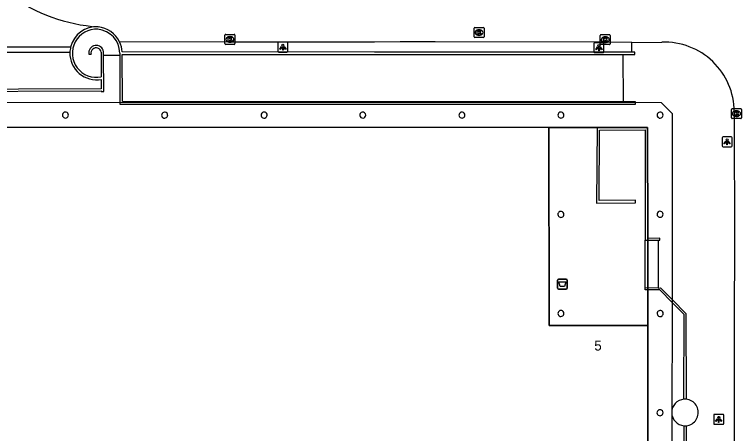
# Model space of a CAD drawing. Extents: x 161477 to 163040, y 383680 to 384868.
# Drawn here: x 162042.1 to 162114.9, y 384413.9 to 384455.8 of the extents above; entities that cross this region are included whole.
import ezdxf

# ---------------------------------------------------------------- set-up
doc = ezdxf.new("R2010")
doc.units = 0
for name, color, linetype in [('IMGEO_Afvalbak', 7, 'Continuous'), ('IMGEO_Dek', 7, 'Continuous'), ('IMGEO_Kolk', 7, 'Continuous'), ('IMGEO_Lichtpunt', 7, 'Continuous'), ('IMGEO_Muur', 7, 'Continuous'), ('IMGEO_Pand', 7, 'Continuous'), ('IMGEO_Pand_nummerreeks', 7, 'Continuous'), ('IMGEO_Pand_overbouw', 7, 'Continuous'), ('IMGEO_Pijler', 7, 'Continuous'), ('IMGEO_Rijbaan_lokaal_gesloten', 7, 'Continuous'), ('IMGEO_Rijbaan_lokaal_open', 7, 'Continuous'), ('IMGEO_Voetpad_gesloten', 7, 'Continuous'), ('IMGEO_Voetpad_open', 7, 'Continuous')]:
    doc.layers.add(name, color=color, linetype=linetype)

msp = doc.modelspace()

# ---------------------------------------------------------------- linework, layer by layer
at = {"layer": 'IMGEO_Afvalbak'}
for p, q in [((162096.505, 384428.42), (162096.505, 384429.22)), ((162096.505, 384429.22), (162096.505, 384428.42)), ((162096.605, 384429.32), (162097.395, 384429.32)), ((162097.395, 384429.32), (162096.605, 384429.32)), ((162097.495, 384429.22), (162097.495, 384428.42)), ((162097.495, 384428.42), (162097.495, 384429.22)), ((162097.395, 384428.32), (162096.605, 384428.32)), ((162096.605, 384428.32), (162097.395, 384428.32))]:
    msp.add_line(p, q, dxfattribs=at)
msp.add_lwpolyline([(162096.648, 384429.034), (162097.352, 384429.034), (162097.203, 384428.564), (162096.797, 384428.564), (162096.648, 384429.034)], dxfattribs=at)
for centre, start, end in [((162096.605, 384429.22), 90, 180), ((162096.605, 384429.22), 90, 180), ((162097.395, 384429.22), 0, 90), ((162097.395, 384429.22), 360, 90), ((162096.605, 384428.42), 180, 270), ((162096.605, 384428.42), 180, 270), ((162097.395, 384428.42), 270, 0), ((162097.395, 384428.42), 270, 0)]:
    msp.add_arc(centre, 0.1, start, end, dxfattribs=at)
at = {"layer": 'IMGEO_Dek'}
for points in [[(162016.214, 384442.257), (162015.054, 384442.255), (162015.016, 384443.265), (161993.643, 384443.253), (161993.64, 384438.307), (162016.268, 384438.277), (162016.246, 384396.013), (162017.388, 384394.875), (162106.902, 384394.881), (162107.988, 384395.951), (162108.014, 384445.858), (162106.924, 384446.971), (162017.382, 384446.986), (162016.244, 384445.862)], [(162105.571, 384424.666), (162105.581, 384397.327), (162036.109, 384397.35), (162028.657, 384397.34), (162018.726, 384397.348), (162018.715, 384444.502), (162028.652, 384444.512), (162036.096, 384444.512), (162095.634, 384444.493), (162100.47, 384444.483), (162105.539, 384444.489), (162105.549, 384433.398)]]:
    msp.add_lwpolyline(points, close=True, dxfattribs=at)
at = {"layer": 'IMGEO_Kolk'}
for p, q in [((162088.155, 384453.572), (162088.155, 384454.424)), ((162088.23, 384454.498), (162089.082, 384454.498)), ((162088.643, 384454.278), (162088.668, 384454.278)), ((162089.156, 384454.424), (162089.156, 384453.572)), ((162063.215, 384452.885), (162063.215, 384453.737)), ((162063.29, 384453.811), (162064.142, 384453.811)), ((162063.703, 384453.591), (162063.728, 384453.591)), ((162064.216, 384453.737), (162064.216, 384452.885)), ((162089.082, 384453.498), (162088.23, 384453.498)), ((162088.666, 384453.718), (162088.641, 384453.718)), ((162100.79, 384452.86), (162100.79, 384453.712)), ((162100.865, 384453.786), (162101.717, 384453.786)), ((162101.278, 384453.566), (162101.303, 384453.566)), ((162101.791, 384453.712), (162101.791, 384452.86)), ((162064.142, 384452.811), (162063.29, 384452.811)), ((162063.726, 384453.031), (162063.701, 384453.031)), ((162101.717, 384452.786), (162100.865, 384452.786)), ((162101.301, 384453.006), (162101.276, 384453.006)), ((162113.933, 384445.455), (162113.933, 384446.307)), ((162114.008, 384446.381), (162114.86, 384446.381)), ((162114.421, 384446.161), (162114.446, 384446.161)), ((162114.934, 384446.307), (162114.934, 384445.455)), ((162114.86, 384445.381), (162114.008, 384445.381)), ((162114.444, 384445.601), (162114.419, 384445.601))]:
    msp.add_line(p, q, dxfattribs=at)
for points in [[(162088.155, 384453.572), (162088.155, 384454.424)], [(162088.23, 384454.498), (162089.082, 384454.498)], [(162088.476, 384454.198), (162088.599, 384454.198), (162088.599, 384454.047), (162088.729, 384454.198), (162088.893, 384454.198), (162088.747, 384454.047), (162088.9, 384453.798), (162088.748, 384453.798), (162088.663, 384453.962), (162088.599, 384453.895), (162088.599, 384453.798), (162088.476, 384453.798), (162088.476, 384454.198)], [(162089.156, 384454.424), (162089.156, 384453.572)], [(162063.215, 384452.885), (162063.215, 384453.737)], [(162063.29, 384453.811), (162064.142, 384453.811)], [(162063.536, 384453.511), (162063.659, 384453.511), (162063.659, 384453.36), (162063.789, 384453.511), (162063.953, 384453.511), (162063.807, 384453.36), (162063.96, 384453.111), (162063.808, 384453.111), (162063.723, 384453.275), (162063.659, 384453.208), (162063.659, 384453.111), (162063.536, 384453.111), (162063.536, 384453.511)], [(162064.216, 384453.737), (162064.216, 384452.885)], [(162089.082, 384453.498), (162088.23, 384453.498)], [(162100.79, 384452.86), (162100.79, 384453.712)], [(162100.865, 384453.786), (162101.717, 384453.786)], [(162101.111, 384453.486), (162101.234, 384453.486), (162101.234, 384453.335), (162101.364, 384453.486), (162101.528, 384453.486), (162101.382, 384453.335), (162101.535, 384453.086), (162101.383, 384453.086), (162101.298, 384453.25), (162101.234, 384453.183), (162101.234, 384453.086), (162101.111, 384453.086), (162101.111, 384453.486)], [(162101.791, 384453.712), (162101.791, 384452.86)], [(162064.142, 384452.811), (162063.29, 384452.811)], [(162101.717, 384452.786), (162100.865, 384452.786)], [(162113.933, 384445.455), (162113.933, 384446.307)], [(162114.008, 384446.381), (162114.86, 384446.381)], [(162114.254, 384446.081), (162114.377, 384446.081), (162114.377, 384445.93), (162114.507, 384446.081), (162114.671, 384446.081), (162114.525, 384445.93), (162114.678, 384445.681), (162114.526, 384445.681), (162114.441, 384445.845), (162114.377, 384445.778), (162114.377, 384445.681), (162114.254, 384445.681), (162114.254, 384446.081)], [(162114.934, 384446.307), (162114.934, 384445.455)], [(162114.86, 384445.381), (162114.008, 384445.381)]]:
    msp.add_lwpolyline(points, dxfattribs=at)
for centre, start, end in [((162088.232, 384454.422), 91.55205, 178.44795), ((162088.232, 384454.422), 91.55205, 178.44795), ((162089.08, 384454.422), 1.55205, 88.44795), ((162089.08, 384454.422), 1.55205, 88.44795), ((162063.292, 384453.735), 91.55205, 178.44795), ((162063.292, 384453.735), 91.55205, 178.44795), ((162064.14, 384453.735), 1.55205, 88.44795), ((162064.14, 384453.735), 1.55205, 88.44795), ((162088.232, 384453.574), 181.55205, 268.44795), ((162088.232, 384453.574), 181.55205, 268.44795), ((162089.08, 384453.574), 271.55205, 358.44795), ((162089.08, 384453.574), 271.55205, 358.44795), ((162100.867, 384453.71), 91.55205, 178.44795), ((162100.867, 384453.71), 91.55205, 178.44795), ((162101.715, 384453.71), 1.55205, 88.44795), ((162101.715, 384453.71), 1.55205, 88.44795), ((162063.292, 384452.887), 181.55205, 268.44795), ((162063.292, 384452.887), 181.55205, 268.44795), ((162064.14, 384452.887), 271.55205, 358.44795), ((162064.14, 384452.887), 271.55205, 358.44795), ((162100.867, 384452.862), 181.55205, 268.44795), ((162100.867, 384452.862), 181.55205, 268.44795), ((162101.715, 384452.862), 271.55205, 358.44795), ((162101.715, 384452.862), 271.55205, 358.44795), ((162114.01, 384446.305), 91.55205, 178.44795), ((162114.01, 384446.305), 91.55205, 178.44795), ((162114.858, 384446.305), 1.55205, 88.44795), ((162114.858, 384446.305), 1.55205, 88.44795), ((162114.01, 384445.457), 181.55205, 268.44795), ((162114.01, 384445.457), 181.55205, 268.44795), ((162114.858, 384445.457), 271.55205, 358.44795), ((162114.858, 384445.457), 271.55205, 358.44795)]:
    msp.add_arc(centre, 0.0765, start, end, dxfattribs=at)
for centre, major_axis, ratio, start_param, end_param in [((162088.642, 384453.998), (-0.387, 0.002), 0.722429, 4.712389, 7.853982), ((162088.667, 384453.998), (-0.39, 0.002), 0.717154, 1.570796, 4.712389), ((162063.702, 384453.311), (-0.387, 0.002), 0.722429, 4.712389, 7.853982), ((162063.727, 384453.311), (-0.39, 0.002), 0.717154, 1.570796, 4.712389), ((162101.277, 384453.286), (-0.387, 0.002), 0.722429, 4.712389, 7.853982), ((162101.302, 384453.286), (-0.39, 0.002), 0.717154, 1.570796, 4.712389), ((162114.42, 384445.881), (-0.387, 0.002), 0.722429, 4.712389, 7.853982), ((162114.445, 384445.881), (-0.39, 0.002), 0.717154, 1.570796, 4.712389)]:
    msp.add_ellipse(centre, major_axis=major_axis, ratio=ratio, start_param=start_param, end_param=end_param, dxfattribs=at)
at = {"layer": 'IMGEO_Lichtpunt'}
for p, q in [((162068.519, 384452.929), (162068.519, 384452.122)), ((162068.519, 384452.929), (162068.519, 384452.122)), ((162069.421, 384453.024), (162068.613, 384453.024)), ((162069.421, 384453.024), (162068.613, 384453.024)), ((162069.515, 384452.122), (162069.515, 384452.929)), ((162069.515, 384452.122), (162069.515, 384452.929)), ((162100.16, 384452.888), (162100.16, 384452.081)), ((162100.16, 384452.888), (162100.16, 384452.081)), ((162101.062, 384452.983), (162100.254, 384452.983)), ((162101.062, 384452.983), (162100.254, 384452.983)), ((162101.156, 384452.081), (162101.156, 384452.888)), ((162101.156, 384452.081), (162101.156, 384452.888)), ((162068.613, 384452.028), (162069.421, 384452.028)), ((162068.613, 384452.028), (162069.421, 384452.028)), ((162100.254, 384451.987), (162101.062, 384451.987)), ((162100.254, 384451.987), (162101.062, 384451.987)), ((162112.993, 384443.472), (162112.993, 384442.665)), ((162112.993, 384443.472), (162112.993, 384442.665)), ((162113.895, 384443.567), (162113.087, 384443.567)), ((162113.895, 384443.567), (162113.087, 384443.567)), ((162113.989, 384442.665), (162113.989, 384443.472)), ((162113.989, 384442.665), (162113.989, 384443.472)), ((162113.087, 384442.571), (162113.895, 384442.571)), ((162113.087, 384442.571), (162113.895, 384442.571)), ((162112.157, 384415.683), (162112.157, 384414.876)), ((162112.157, 384415.683), (162112.157, 384414.876)), ((162113.059, 384415.778), (162112.251, 384415.778)), ((162113.059, 384415.778), (162112.251, 384415.778)), ((162113.153, 384414.876), (162113.153, 384415.683)), ((162113.153, 384414.876), (162113.153, 384415.683)), ((162112.251, 384414.782), (162113.059, 384414.782)), ((162112.251, 384414.782), (162113.059, 384414.782))]:
    msp.add_line(p, q, dxfattribs=at)
for points in [[(162068.893, 384452.593), (162068.932, 384452.565), (162068.744, 384452.303), (162068.706, 384452.33), (162068.893, 384452.593)], [(162068.995, 384452.545), (162069.042, 384452.545), (162069.042, 384452.223), (162068.995, 384452.223), (162068.995, 384452.545)], [(162069.105, 384452.565), (162069.143, 384452.592), (162069.33, 384452.33), (162069.291, 384452.302), (162069.105, 384452.565)], [(162100.534, 384452.552), (162100.573, 384452.524), (162100.385, 384452.262), (162100.347, 384452.289), (162100.534, 384452.552)], [(162100.636, 384452.504), (162100.683, 384452.504), (162100.683, 384452.182), (162100.636, 384452.182), (162100.636, 384452.504)], [(162100.746, 384452.524), (162100.784, 384452.551), (162100.971, 384452.289), (162100.932, 384452.261), (162100.746, 384452.524)], [(162113.367, 384443.136), (162113.406, 384443.108), (162113.218, 384442.846), (162113.18, 384442.873), (162113.367, 384443.136)], [(162113.469, 384443.088), (162113.516, 384443.088), (162113.516, 384442.766), (162113.469, 384442.766), (162113.469, 384443.088)], [(162113.579, 384443.108), (162113.617, 384443.135), (162113.804, 384442.873), (162113.765, 384442.845), (162113.579, 384443.108)], [(162112.531, 384415.347), (162112.57, 384415.319), (162112.382, 384415.057), (162112.344, 384415.084), (162112.531, 384415.347)], [(162112.633, 384415.299), (162112.68, 384415.299), (162112.68, 384414.977), (162112.633, 384414.977), (162112.633, 384415.299)], [(162112.743, 384415.319), (162112.781, 384415.346), (162112.968, 384415.084), (162112.929, 384415.056), (162112.743, 384415.319)]]:
    msp.add_lwpolyline(points, dxfattribs=at)
for centre in [(162069.018, 384452.727), (162100.659, 384452.686), (162113.492, 384443.27), (162112.656, 384415.481)]:
    msp.add_circle(centre, 0.0994, dxfattribs=at)
for centre, start, end in [((162068.613, 384452.929), 90, 180), ((162068.613, 384452.929), 90, 180), ((162069.421, 384452.929), 0, 90), ((162069.421, 384452.929), 0, 90), ((162100.254, 384452.888), 90, 180), ((162100.254, 384452.888), 90, 180), ((162101.062, 384452.888), 0, 90), ((162101.062, 384452.888), 0, 90), ((162068.613, 384452.122), 180, 270), ((162068.613, 384452.122), 180, 270), ((162069.421, 384452.122), 270, 0), ((162069.421, 384452.122), 270, 360), ((162100.254, 384452.081), 180, 270), ((162100.254, 384452.081), 180, 270), ((162101.062, 384452.081), 270, 0), ((162101.062, 384452.081), 270, 360), ((162113.087, 384443.472), 90, 180), ((162113.087, 384443.472), 90, 180), ((162113.895, 384443.472), 0, 90), ((162113.895, 384443.472), 0, 90), ((162113.087, 384442.665), 180, 270), ((162113.087, 384442.665), 180, 270), ((162113.895, 384442.665), 270, 0), ((162113.895, 384442.665), 270, 360), ((162112.251, 384415.683), 90, 180), ((162112.251, 384415.683), 90, 180), ((162113.059, 384415.683), 0, 90), ((162113.059, 384415.683), 0, 90), ((162112.251, 384414.876), 180, 270), ((162112.251, 384414.876), 180, 270), ((162113.059, 384414.876), 270, 0), ((162113.059, 384414.876), 270, 360)]:
    msp.add_arc(centre, 0.0946, start, end, dxfattribs=at)
at = {"layer": 'IMGEO_Muur'}
for points in [[(162031.35, 384448.075), (162031.49, 384447.942), (162032.91, 384449.328), (162034.118, 384448.09), (162050.824, 384448.153), (162050.827, 384448.091), (162051.071, 384448.09), (162051.068, 384451.721)], [(162049.577, 384451.844), (162049.813, 384451.842)], [(162050.816, 384452.029), (162050.836, 384449.563)], [(162051.068, 384451.721), (162051.068, 384452.083)], [(162052.683, 384451.945), (162052.684, 384451.722)], [(162052.684, 384451.722), (162052.696, 384446.967), (162052.696, 384446.839), (162052.956, 384446.84), (162103.313, 384446.815), (162104.313, 384446.818), (162104.313, 384447.068), (162103.112, 384447.065)], [(162103.962, 384452.035), (162080.74, 384452.047), (162078.19, 384452.048), (162052.926, 384452.061)], [(162103.112, 384447.065), (162080.718, 384447.076), (162078.179, 384447.077), (162052.954, 384447.09), (162052.928, 384451.811), (162078.189, 384451.798), (162080.738, 384451.797), (162103.094, 384451.786)], [(162103.094, 384451.786), (162104.262, 384451.785), (162104.261, 384452.035), (162103.962, 384452.035)], [(162050.834, 384449.311), (162050.824, 384448.353), (162034.22, 384448.313), (162032.906, 384449.629)], [(162106.583, 384433.224), (162106.773, 384433.226), (162106.768, 384433.426), (162105.549, 384433.398), (162105.539, 384444.489), (162100.47, 384444.483), (162100.421, 384436.924), (162104.312, 384436.965), (162104.309, 384437.205), (162100.691, 384437.171), (162100.712, 384444.235), (162105.298, 384444.253), (162105.295, 384433.208)], [(162105.295, 384433.208), (162106.583, 384433.224)], [(162109.173, 384417.292), (162109.184, 384425.772), (162108.018, 384426.954), (162106.753, 384428.234), (162105.295, 384428.23), (162105.289, 384428.428)], [(162106.591, 384428.416), (162105.289, 384428.428)], [(162106.591, 384428.416), (162106.831, 384428.441), (162108.018, 384427.242), (162109.378, 384425.866), (162109.39, 384417.292)], [(162109.39, 384417.292), (162109.282, 384417.296), (162109.173, 384417.292)], [(162109.41, 384414.646), (162109.366, 384396.118), (162108.162, 384396.121), (162107.986, 384396.122), (162107.987, 384396.321), (162109.187, 384396.319), (162109.2, 384414.642)], [(162109.2, 384414.642), (162109.298, 384414.638), (162109.41, 384414.646)]]:
    msp.add_lwpolyline(points, dxfattribs=at)
for centre, radius, start, end in [((162050.344, 384451.918), 2.655, 86.30835, 166.52705), ((162050.216, 384451.862), 2.722, 26.29039, 83.70402), ((162050.341, 384451.921), 2.409, 86.59202, 281.86127), ((162050.267, 384451.92), 2.416, 0.5958, 84.85296), ((162050.281, 384451.926), 2.592, 166.36194, 178.33676), ((162050.324, 384451.951), 0.755, 10.03742, 188.1761), ((162050.311, 384451.952), 0.51, 8.6547, 192.46732), ((162050.21, 384451.875), 2.723, 3.92143, 25.99097), ((162050.347, 384451.924), 2.658, 178.33734, 280.56221)]:
    msp.add_arc(centre, radius, start, end, dxfattribs=at)
at = {"layer": 'IMGEO_Pand'}
msp.add_lwpolyline([(162105.571, 384424.666), (162095.676, 384424.666), (162095.634, 384444.493), (162036.096, 384444.512), (162034.843, 384445.775), (162029.864, 384445.73), (162028.652, 384444.512), (162018.715, 384444.502), (162018.726, 384397.348), (162028.657, 384397.34), (162029.911, 384396.093), (162034.886, 384396.126), (162036.109, 384397.35), (162105.581, 384397.327), (162105.571, 384424.666)], dxfattribs=at)
for centre, start, end in [((162096.856, 384435.795), 77.18205, 0.09002), ((162096.856, 384435.795), 0.07708, 77.19499), ((162096.855, 384425.876), 38.61885, 179.90431), ((162096.855, 384425.878), 180.18902, 38.33413)]:
    msp.add_arc(centre, 0.302, start, end, dxfattribs=at)
at = {"layer": 'IMGEO_Pand_overbouw'}
msp.add_lwpolyline([(162105.539, 384444.489), (162100.47, 384444.483), (162095.634, 384444.493), (162095.676, 384424.666), (162105.571, 384424.666), (162105.549, 384433.398)], close=True, dxfattribs=at)
at = {"layer": 'IMGEO_Pijler'}
for centre, radius, start, end in [((162047.242, 384445.734), 0.3, 77.09512, 0.08078), ((162047.241, 384445.733), 0.301, 0.1873, 76.98859), ((162057.177, 384445.73), 0.302, 77.06294, 359.97091), ((162057.176, 384445.729), 0.302, 0.11123, 76.92262), ((162067.137, 384445.735), 0.304, 0.13231, 282.92548), ((162077.017, 384445.738), 0.301, 103.00547, 359.90251), ((162077.016, 384445.737), 0.302, 0.05087, 102.8571), ((162086.945, 384445.737), 0.299, 77.24776, 359.92814), ((162086.946, 384445.738), 0.298, 359.76046, 77.41544), ((162096.856, 384445.744), 0.301, 77.13874, 359.89511), ((162096.855, 384445.742), 0.302, 0.11123, 76.92262), ((162106.785, 384445.731), 0.303, 77.22507, 0.09455), ((162106.787, 384445.732), 0.301, 359.85409, 77.46553), ((162067.137, 384445.735), 0.304, 282.8713, 0.18649), ((162106.785, 384435.805), 0.303, 77.10644, 359.97592), ((162106.785, 384435.806), 0.302, 359.88742, 77.19494), ((162106.796, 384425.872), 0.302, 77.18205, 0.09002), ((162106.796, 384425.872), 0.302, 0.07708, 77.19499), ((162106.777, 384415.947), 0.302, 76.98743, 359.85691), ((162106.779, 384415.949), 0.3, 359.49776, 77.34657)]:
    msp.add_arc(centre, radius, start, end, dxfattribs=at)
at = {"layer": 'IMGEO_Rijbaan_lokaal_gesloten'}
msp.add_lwpolyline([(162103.112, 384447.065), (162103.094, 384451.786)], dxfattribs=at)
at = {"layer": 'IMGEO_Rijbaan_lokaal_open'}
for points in [[(162047.762, 384452.537), (162030.011, 384452.545)], [(162103.959, 384453.013), (162101.314, 384453.041), (162084.272, 384453.059), (162080.744, 384453.054), (162078.192, 384453.05), (162063.819, 384453.028), (162052.657, 384453.068)], [(162103.959, 384453.013), (162106.973, 384453.037)], [(162103.962, 384452.035), (162103.959, 384453.013)], [(162047.69, 384452.001), (162030.56, 384451.987)], [(162114.219, 384446.088), (162114.225, 384432.355), (162114.204, 384425.895), (162114.19, 384409.348), (162114.122, 384388.214), (162114.126, 384387.765)]]:
    msp.add_lwpolyline(points, dxfattribs=at)
for centre, radius, start, end in [((162051.648, 384471.648), 17.118, 203.1887, 266.20498), ((162107.21, 384446.032), 7.009, 0.46142, 91.93581)]:
    msp.add_arc(centre, radius, start, end, dxfattribs=at)
at = {"layer": 'IMGEO_Voetpad_gesloten'}
for points in [[(162016.214, 384442.257), (162015.054, 384442.255), (162015.016, 384443.265), (161993.643, 384443.253), (161993.64, 384438.307), (162016.268, 384438.277), (162016.246, 384396.013), (162017.388, 384394.875), (162106.902, 384394.881), (162107.988, 384395.951), (162108.014, 384445.858), (162106.924, 384446.971), (162017.382, 384446.986), (162016.244, 384445.862), (162016.214, 384442.257)], [(162095.634, 384444.493), (162100.47, 384444.483), (162105.539, 384444.489), (162105.549, 384433.398), (162105.571, 384424.666), (162105.581, 384397.327), (162036.109, 384397.35), (162028.657, 384397.34), (162018.726, 384397.348), (162018.715, 384444.502), (162028.652, 384444.512), (162036.096, 384444.512), (162095.634, 384444.493)]]:
    msp.add_lwpolyline(points, dxfattribs=at)
at = {"layer": 'IMGEO_Voetpad_open'}
for points in [[(162051.068, 384451.721), (162052.684, 384451.722)], [(162105.289, 384428.428), (162105.295, 384433.208)], [(162106.583, 384433.224), (162106.591, 384428.416)]]:
    msp.add_lwpolyline(points, dxfattribs=at)
for centre, radius, start, end in [((162047.242, 384445.734), 0.3, 77.09512, 0.08078), ((162047.241, 384445.733), 0.301, 0.1873, 76.98859), ((162057.177, 384445.73), 0.302, 77.06294, 359.97091), ((162057.176, 384445.729), 0.302, 0.11123, 76.92262), ((162067.137, 384445.735), 0.304, 0.13231, 282.92548), ((162077.017, 384445.738), 0.301, 103.00547, 359.90251), ((162077.016, 384445.737), 0.302, 0.05087, 102.8571), ((162086.945, 384445.737), 0.299, 77.24776, 359.92814), ((162086.946, 384445.738), 0.298, 359.76046, 77.41544), ((162096.856, 384445.744), 0.301, 77.13874, 359.89511), ((162096.855, 384445.742), 0.302, 0.11123, 76.92262), ((162106.785, 384445.731), 0.303, 77.22507, 0.09455), ((162106.787, 384445.732), 0.301, 359.85409, 77.46553), ((162067.137, 384445.735), 0.304, 282.8713, 0.18649), ((162106.785, 384435.805), 0.303, 77.10644, 359.97592), ((162106.785, 384435.806), 0.302, 359.88742, 77.19494), ((162106.796, 384425.872), 0.302, 77.18205, 0.09002), ((162106.796, 384425.872), 0.302, 0.07708, 77.19499), ((162109.279, 384415.968), 1.328, 94.58786, 266.57964), ((162109.26, 384415.884), 1.414, 72.42884, 84.72879), ((162109.279, 384415.968), 1.328, 328.38051, 72.11526), ((162106.777, 384415.947), 0.302, 76.98743, 359.85691), ((162106.779, 384415.949), 0.3, 359.49776, 77.34657), ((162109.277, 384415.97), 1.331, 275.72973, 328.3634)]:
    msp.add_arc(centre, radius, start, end, dxfattribs=at)

# ---------------------------------------------------------------- texts
at = {"layer": 'IMGEO_Pand_nummerreeks'}
msp.add_text('5', height=1, rotation=359.79946, dxfattribs=at).set_placement((162100.194, 384422.167))

doc.saveas('drawing.dxf')
